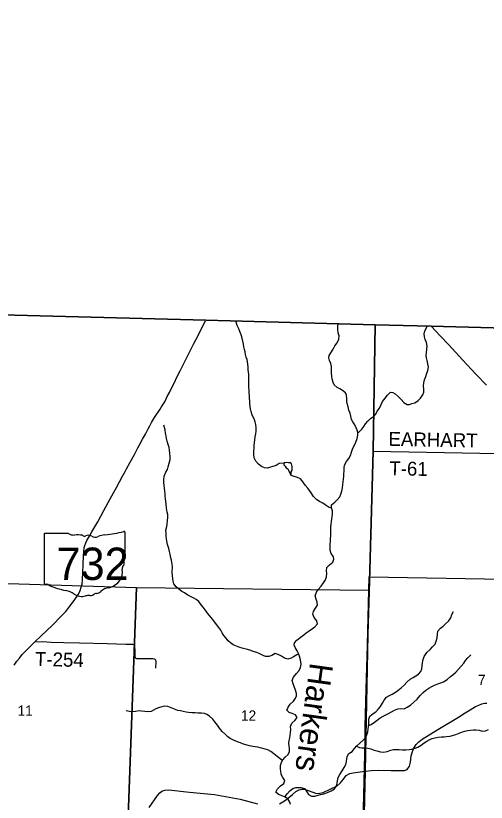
# Model space of a CAD drawing. Extents: x 1310247 to 1552180, y 377264 to 706493.
# Drawn here: x 1339790 to 1349909, y 568191 to 585113 of the extents above; entities that cross this region are included whole.
import ezdxf

# ---------------------------------------------------------------- set-up
doc = ezdxf.new("R2010")
doc.units = 0
for name, color, linetype in [('GM_X_Adjacent_County', 7, 'Continuous'), ('GM_X_County', 7, 'Continuous'), ('GM_X_County_Road', 7, 'Continuous'), ('GM_X_Minor_River', 7, 'Continuous'), ('GM_X_Minor_River_Text', 7, 'Continuous'), ('GM_X_Section', 7, 'Continuous'), ('GM_X_Section_Text', 7, 'Continuous'), ('GM_X_State_Location', 7, 'Continuous'), ('GM_X_State_Route', 7, 'Continuous'), ('GM_X_State_Shield', 7, 'Continuous'), ('GM_X_Township', 7, 'Continuous'), ('GM_X_Township_Road', 7, 'Continuous'), ('GM_X_Township_Road_Text', 7, 'Continuous'), ('GM_X_Township_ROW', 7, 'Continuous')]:
    doc.layers.add(name, color=color, linetype=linetype)

msp = doc.modelspace()

# ---------------------------------------------------------------- linework, layer by layer
at = {"layer": 'GM_X_Adjacent_County'}
msp.add_lwpolyline([(1352462, 578336), (1348722, 578435), (1347521, 578466), (1343877, 578563), (1334278, 578817), (1332057, 578887), (1328634, 578994), (1321364, 579198), (1317880, 579302), (1317565, 579312), (1316853, 579333), (1316426, 579347), (1316037, 579360), (1315931, 579363), (1315938, 579539), (1315961, 580318), (1315972, 580728), (1315984, 581133), (1315994, 581452), (1316001, 581718), (1316020, 582334), (1316062, 583735), (1316075, 584162), (1316248, 589945)], dxfattribs=at)
at = {"layer": 'GM_X_County'}
msp.add_lwpolyline([(1321364, 579198), (1328634, 578994), (1332057, 578887), (1334278, 578817), (1343877, 578563), (1347521, 578466), (1348722, 578435), (1352462, 578336)], dxfattribs=at)
at = {"layer": 'GM_X_County_Road'}
for points in [[(1347302, 568862), (1347443, 568876), (1347584, 568882), (1347859, 568878), (1348075, 568872), (1348147, 568875), (1348206, 568899), (1348255, 568965), (1348280, 569051), (1348297, 569188), (1348308, 569236), (1348322, 569286), (1348349, 569352), (1348399, 569432), (1348457, 569492), (1348528, 569551), (1348866, 569754), (1349309, 570022), (1349455, 570114), (1349564, 570181), (1349681, 570249), (1349746, 570283), (1349817, 570309), (1349868, 570321), (1349924, 570327)], [(1345462, 568156), (1345571, 568223), (1345661, 568294), (1345744, 568362), (1345817, 568423), (1345888, 568461), (1345946, 568474), (1346005, 568470), (1346076, 568446), (1346260, 568381), (1346332, 568386), (1346401, 568398), (1346701, 568546), (1346764, 568601), (1346836, 568688), (1346897, 568766), (1346973, 568809), (1347044, 568823), (1347147, 568836), (1347302, 568862)], [(1342657, 568079), (1342840, 568340), (1342888, 568395), (1342932, 568432), (1342993, 568454), (1343080, 568456), (1343530, 568407), (1344063, 568355), (1344617, 568258), (1344989, 568156)]]:
    msp.add_lwpolyline(points, dxfattribs=at)
at = {"layer": 'GM_X_Minor_River'}
for points in [[(1345561, 575487), (1345456, 575482), (1345389, 575439), (1345322, 575417), (1345271, 575398), (1345205, 575382), (1345139, 575386), (1345075, 575414), (1345009, 575464), (1344954, 575530), (1344914, 575605), (1344910, 575677), (1344912, 575733), (1344916, 575816), (1344918, 575868), (1344925, 575928), (1344931, 575984), (1344941, 576050), (1344953, 576118), (1344960, 576178), (1344960, 576244), (1344954, 576322), (1344942, 576379), (1344917, 576442), (1344875, 576517), (1344850, 576600), (1344837, 576657), (1344833, 576707), (1344824, 576772), (1344822, 576824), (1344816, 576888), (1344815, 576940), (1344812, 576991), (1344810, 577051), (1344804, 577121), (1344804, 577194), (1344806, 577260), (1344803, 577318), (1344802, 577392), (1344797, 577445), (1344792, 577495), (1344786, 577553), (1344784, 577618), (1344764, 577715), (1344744, 577767), (1344729, 577824), (1344721, 577880), (1344710, 577931), (1344698, 577991), (1344687, 578050), (1344673, 578114), (1344661, 578179), (1344641, 578248), (1344611, 578323), (1344590, 578380), (1344554, 578449), (1344521, 578547)], [(1346844, 575199), (1346847, 575251), (1346851, 575321), (1346853, 575389), (1346857, 575447), (1346901, 575520), (1346955, 575587), (1346987, 575654), (1347013, 575726), (1347041, 575807), (1347067, 575861), (1347101, 575942), (1347133, 576020), (1347149, 576089), (1347149, 576144), (1347132, 576198), (1347110, 576249), (1347079, 576308), (1347041, 576373), (1347014, 576424), (1346994, 576495), (1346984, 576561), (1346956, 576628), (1346936, 576701), (1346920, 576768), (1346913, 576818), (1346909, 576879), (1346905, 576949), (1346882, 577000), (1346815, 577052), (1346758, 577088), (1346705, 577117), (1346640, 577169), (1346615, 577222), (1346596, 577303), (1346591, 577359), (1346583, 577425), (1346583, 577502), (1346581, 577570), (1346567, 577633), (1346540, 577694), (1346520, 577752), (1346531, 577806), (1346615, 577940), (1346649, 578010), (1346699, 578079), (1346738, 578156), (1346744, 578224), (1346727, 578292), (1346719, 578359), (1346717, 578427), (1346723, 578489)], [(1347147, 576150), (1347171, 576157), (1347235, 576219), (1347275, 576273), (1347312, 576330), (1347360, 576393), (1347422, 576451), (1347475, 576484), (1347537, 576538), (1347565, 576602), (1347613, 576671), (1347647, 576746), (1347675, 576817), (1347735, 576888), (1347785, 576949), (1347847, 577011), (1347897, 577008), (1347948, 576976), (1348015, 576924), (1348081, 576854), (1348137, 576791), (1348206, 576747), (1348256, 576749), (1348307, 576768), (1348376, 576788), (1348443, 576836), (1348495, 576887), (1348545, 576954), (1348563, 577016), (1348564, 577086), (1348562, 577146), (1348568, 577214), (1348584, 577282), (1348606, 577354), (1348624, 577405), (1348652, 577477), (1348666, 577559), (1348654, 577627), (1348636, 577696), (1348627, 577750), (1348620, 577801), (1348624, 577863), (1348634, 577941), (1348638, 578003), (1348622, 578084), (1348598, 578144), (1348578, 578205), (1348575, 578269), (1348591, 578337), (1348642, 578438)], [(1345875, 571388), (1345833, 571362), (1345765, 571318), (1345712, 571289), (1345641, 571267), (1345568, 571289), (1345503, 571335), (1345434, 571373), (1345370, 571395), (1345299, 571347), (1345230, 571326), (1345162, 571326), (1345110, 571346), (1345037, 571386), (1344976, 571410), (1344896, 571438), (1344845, 571453), (1344771, 571477), (1344660, 571509), (1344608, 571524), (1344541, 571548), (1344467, 571582), (1344412, 571620), (1344355, 571667), (1344305, 571727), (1344268, 571780), (1344232, 571835), (1344201, 571892), (1344157, 571948), (1344105, 572019), (1344050, 572093), (1343994, 572167), (1343946, 572226), (1343899, 572280), (1343861, 572331), (1343818, 572388), (1343781, 572439), (1343727, 572509), (1343672, 572553), (1343619, 572584), (1343546, 572620), (1343491, 572650), (1343420, 572694), (1343362, 572726), (1343298, 572774), (1343241, 572827), (1343189, 572891), (1343172, 572948), (1343165, 573000), (1343161, 573060), (1343155, 573145), (1343159, 573257), (1343156, 573317), (1343142, 573398), (1343126, 573450), (1343110, 573527), (1343098, 573584), (1343079, 573652), (1343056, 573737), (1343036, 573808), (1343029, 573860), (1343025, 573913), (1343022, 573981), (1343020, 574047), (1343036, 574123), (1343044, 574175), (1343056, 574245), (1343058, 574325), (1343058, 574381), (1343049, 574434), (1343035, 574519), (1343024, 574605), (1343015, 574666), (1343009, 574722), (1343006, 574774), (1343004, 574828), (1342999, 574885), (1342991, 574949), (1342983, 575008), (1342976, 575068), (1342974, 575136), (1342982, 575208), (1343021, 575290), (1343057, 575353), (1343070, 575411), (1343090, 575486), (1343111, 575564), (1343112, 575628), (1343106, 575699), (1343098, 575763), (1343088, 575822), (1343069, 575889), (1343049, 575959), (1343035, 576018), (1343025, 576074), (1343012, 576133), (1343002, 576204), (1342989, 576254), (1342973, 576307)], [(1345712, 575224), (1345716, 575300), (1345737, 575337), (1345735, 575406), (1345728, 575444), (1345718, 575470), (1345689, 575493), (1345655, 575496), (1345615, 575499), (1345585, 575496), (1345565, 575493), (1345554, 575479), (1345556, 575451), (1345581, 575420)], [(1345581, 575420), (1345608, 575383), (1345639, 575362), (1345655, 575336), (1345666, 575315), (1345712, 575224)], [(1345531, 569104), (1345581, 569165), (1345648, 569217), (1345678, 569287), (1345674, 569351), (1345668, 569405), (1345665, 569455), (1345671, 569519), (1345683, 569579), (1345694, 569635), (1345700, 569695), (1345703, 569753), (1345699, 569821), (1345727, 569891), (1345793, 569951), (1345841, 570016), (1345807, 570075), (1345737, 570101), (1345670, 570121), (1345623, 570173), (1345647, 570236), (1345695, 570299), (1345761, 570363), (1345810, 570428), (1345826, 570480), (1345827, 570534), (1345805, 570605), (1345779, 570680), (1345755, 570742), (1345735, 570813), (1345763, 570883), (1345827, 570961), (1345883, 571026), (1345917, 571091), (1345929, 571163), (1345923, 571213), (1345909, 571282), (1345894, 571336), (1345874, 571393), (1345845, 571446), (1345801, 571521), (1345778, 571572), (1345782, 571622), (1345837, 571679), (1345907, 571735), (1345983, 571797), (1346036, 571840), (1346100, 571878), (1346169, 571931), (1346220, 571965), (1346278, 572030), (1346266, 572098), (1346210, 572170), (1346178, 572237), (1346191, 572297), (1346237, 572364), (1346283, 572429), (1346275, 572495), (1346249, 572560), (1346229, 572633), (1346255, 572715), (1346297, 572772), (1346357, 572844), (1346409, 572911), (1346449, 572978), (1346475, 573040), (1346483, 573110), (1346475, 573174), (1346480, 573240), (1346540, 573303), (1346606, 573355), (1346630, 573419), (1346621, 573469), (1346575, 573543), (1346553, 573617), (1346553, 573674), (1346555, 573742), (1346558, 573800), (1346562, 573860), (1346564, 573920), (1346563, 573986), (1346563, 574047), (1346565, 574107), (1346573, 574175), (1346580, 574233), (1346590, 574285), (1346597, 574341), (1346603, 574393), (1346601, 574459), (1346580, 574526), (1346580, 574590), (1346652, 574650), (1346703, 574695), (1346757, 574764), (1346781, 574817), (1346803, 574883), (1346817, 574957), (1346825, 575025), (1346831, 575083), (1346838, 575145), (1346844, 575199)], [(1346582, 574522), (1346531, 574535), (1346446, 574592), (1346393, 574625), (1346325, 574659), (1346264, 574699), (1346196, 574767), (1346142, 574849), (1346108, 574900), (1346071, 574951), (1346015, 575013), (1345970, 575080), (1345916, 575148), (1345849, 575182), (1345781, 575198), (1345712, 575224)], [(1345580, 568302), (1345589, 568323), (1345629, 568374), (1345683, 568436), (1345748, 568491), (1345811, 568507), (1345873, 568507), (1345923, 568508), (1345997, 568486), (1346047, 568416), (1346086, 568361), (1346147, 568323), (1346219, 568323), (1346294, 568341), (1346346, 568356), (1346417, 568376), (1346498, 568400), (1346575, 568438), (1346642, 568480), (1346690, 568547), (1346706, 568599), (1346713, 568655), (1346725, 568725), (1346761, 568792), (1346811, 568865), (1346856, 568936), (1346890, 569007), (1346901, 569065), (1346911, 569125), (1346916, 569179), (1346952, 569244), (1347026, 569286), (1347076, 569347), (1347123, 569407), (1347193, 569466), (1347261, 569524), (1347319, 569587), (1347344, 569640), (1347362, 569706), (1347372, 569762), (1347376, 569824), (1347385, 569880), (1347385, 569932), (1347386, 569982), (1347408, 570041), (1347474, 570100), (1347537, 570140), (1347595, 570199), (1347636, 570254), (1347678, 570327), (1347712, 570388), (1347764, 570449), (1347829, 570487), (1347886, 570520), (1347958, 570562), (1348009, 570597), (1348080, 570655), (1348142, 570711), (1348204, 570776), (1348270, 570838), (1348337, 570878), (1348392, 570909), (1348452, 570947), (1348499, 571004), (1348521, 571064), (1348531, 571124), (1348539, 571190), (1348553, 571266), (1348573, 571331), (1348631, 571410), (1348701, 571476), (1348755, 571533), (1348807, 571596), (1348832, 571659), (1348852, 571729), (1348858, 571805), (1348870, 571869), (1348926, 571939), (1348982, 571980), (1349035, 572029), (1349097, 572091), (1349147, 572162), (1349171, 572228), (1349201, 572295)], [(1347379, 569844), (1347437, 569864), (1347508, 569916), (1347562, 569959), (1347629, 570009), (1347695, 570046), (1347804, 570099), (1347874, 570137), (1347935, 570173), (1348004, 570202), (1348070, 570212), (1348140, 570202), (1348207, 570236), (1348277, 570280), (1348349, 570345), (1348421, 570413), (1348489, 570487), (1348553, 570552), (1348608, 570604), (1348672, 570645), (1348739, 570683), (1348796, 570713), (1348867, 570736), (1348934, 570760), (1348986, 570784), (1349068, 570836), (1349140, 570899), (1349197, 570943), (1349251, 570994), (1349311, 571054), (1349369, 571119), (1349429, 571185), (1349466, 571241), (1349514, 571301), (1349574, 571366)], [(1345524, 569091), (1345477, 569124), (1345415, 569178), (1345342, 569234), (1345273, 569284), (1345210, 569316), (1345156, 569335), (1345105, 569350), (1345049, 569366), (1344995, 569378), (1344941, 569387), (1344889, 569394), (1344816, 569409), (1344764, 569422), (1344688, 569444), (1344625, 569470), (1344573, 569487), (1344510, 569511), (1344458, 569533), (1344403, 569562), (1344352, 569602), (1344299, 569647), (1344231, 569711), (1344171, 569789), (1344130, 569850), (1344072, 569920), (1344027, 569976), (1343957, 570044), (1343902, 570083), (1343848, 570099), (1343784, 570107), (1343716, 570110), (1343648, 570112), (1343578, 570116), (1343508, 570122), (1343456, 570130), (1343390, 570141), (1343335, 570157), (1343279, 570169), (1343203, 570195), (1343136, 570221), (1343061, 570251), (1342991, 570257), (1342932, 570244), (1342861, 570224), (1342805, 570204), (1342752, 570171), (1342701, 570146), (1342626, 570136), (1342566, 570144), (1342495, 570154), (1342442, 570155), (1342366, 570143), (1342302, 570137), (1342234, 570141), (1342168, 570157)], [(1347115, 569397), (1347180, 569368), (1347234, 569364), (1347308, 569360), (1347360, 569353), (1347424, 569339), (1347500, 569315), (1347553, 569297), (1347633, 569273), (1347701, 569269), (1347778, 569287), (1347860, 569309), (1347913, 569324), (1347983, 569328), (1348037, 569326), (1348105, 569320), (1348177, 569316), (1348248, 569325), (1348306, 569337), (1348383, 569353), (1348434, 569378), (1348507, 569422), (1348573, 569472), (1348628, 569509), (1348695, 569541), (1348746, 569560), (1348804, 569578), (1348877, 569592), (1348945, 569598), (1349003, 569599), (1349054, 569603), (1349130, 569615), (1349205, 569637), (1349255, 569652), (1349324, 569678), (1349397, 569710), (1349448, 569723), (1349506, 569735), (1349563, 569744), (1349635, 569752), (1349687, 569752), (1349753, 569743), (1349827, 569724), (1349893, 569731), (1349958, 569759)], [(1345698, 568141), (1345682, 568196), (1345642, 568263), (1345569, 568309), (1345501, 568339), (1345438, 568359), (1345383, 568412), (1345419, 568482), (1345487, 568546), (1345557, 568594), (1345579, 568660), (1345534, 568727), (1345498, 568786), (1345492, 568857), (1345487, 568907), (1345487, 568981), (1345503, 569051), (1345531, 569104)]]:
    msp.add_lwpolyline(points, dxfattribs=at)
at = {"layer": 'GM_X_Section'}
for points in [[(1342385, 572813), (1342196, 567488), (1336907, 567650), (1337082, 572977)], [(1352348, 572957), (1352197, 567610), (1347264, 567756), (1347385, 572751), (1347392, 573039)], [(1342385, 572813), (1347385, 572751), (1347264, 567756), (1347258, 567438), (1342196, 567488)]]:
    msp.add_lwpolyline(points, close=True, dxfattribs=at)
at = {"layer": 'GM_X_State_Route'}
for points in [[(1339754, 571140), (1339811, 571226), (1339868, 571290), (1339930, 571371), (1340079, 571524), (1340204, 571645), (1340340, 571771), (1340576, 571991), (1340773, 572200), (1340864, 572298), (1340952, 572411), (1341043, 572529), (1341137, 572668), (1341174, 572748), (1341200, 572818), (1341219, 572888), (1341228, 572976), (1341233, 573151), (1341243, 573295), (1341248, 573502), (1341251, 573586), (1341261, 573674), (1341275, 573718), (1341296, 573773), (1341320, 573823), (1341377, 573918), (1341427, 574013), (1341554, 574228), (1341684, 574466), (1341821, 574716), (1341891, 574849), (1341957, 574966), (1342020, 575083), (1342087, 575206), (1342142, 575308), (1342174, 575364), (1342253, 575509), (1342345, 575674), (1342419, 575815), (1342455, 575882), (1342518, 576000), (1342578, 576113), (1342636, 576222), (1342672, 576290), (1342713, 576362), (1342776, 576469), (1342819, 576532), (1342866, 576604), (1342898, 576652), (1342927, 576696), (1342967, 576762), (1343000, 576824), (1343050, 576922), (1343095, 577009), (1343139, 577098), (1343201, 577220), (1343257, 577334), (1343326, 577472), (1343383, 577587), (1343463, 577746), (1343522, 577862), (1343613, 578045), (1343661, 578139), (1343732, 578279), (1343777, 578367), (1343869, 578547)], [(1349912, 577163), (1349692, 577398), (1349395, 577712), (1349101, 578030), (1348910, 578230), (1348730, 578429)]]:
    msp.add_lwpolyline(points, dxfattribs=at)
at = {"layer": 'GM_X_State_Shield'}
for p, q in [((1342140, 573448), (1342140, 574000)), ((1340399, 573956), (1340399, 572899)), ((1340926, 573974), (1340416, 573974)), ((1342139, 573448), (1342140, 573448))]:
    msp.add_line(p, q, dxfattribs=at)
for centre, major_axis, start_param, end_param in [((1341520, 575415), (1845, 0), 4.814394, 5.042369), ((1342120, 574003), (19.4, 0), 6.141152, 7.989035), ((1340419, 573958), (20.2, 0), 1.712693, 3.28349), ((1341047, 574097), (196, 0), 4.042523, 4.731795), ((1341112, 573381), (702, 0), 1.404758, 1.657858), ((1341272, 573964), (56.4, 0), 3.836095, 5.185415), ((1341355, 573842), (117, 0), 0.950623, 2.079405), ((1341506, 574009), (141, 0), 4.081561, 5.145723), ((1341755, 573651), (371, 0), 1.699011, 2.107814), ((1342135, 573407), (30, 0), 1.883978, 3.671073), ((1341944, 573337), (180, 0), 5.934695, 6.695948), ((1342119, 573445), (20.7, 0), 5.05454, 6.418171), ((1341623, 573146), (462, 0), 5.101752, 6.440018), ((1342209, 573216), (131, 0), 2.387724, 3.262537), ((1340419, 572897), (20.3, 0), 3.00124, 4.508301), ((1340423, 573005), (155, 0), 4.665946, 4.897461), ((1340454, 572838), (56, 0), 0.519207, 1.627899), ((1341161, 573788), (1333, 0), 4.195997, 4.488961), ((1341818, 572603), (253, 0), 1.647645, 2.488434), ((1340764, 572425), (417, 0), 0.823519, 1.323587), ((1341215, 572833), (265, 0), 4.026481, 4.996735), ((1341367, 572468), (217, 0), 1.495662, 1.94098), ((1341387, 572754), (141, 0), 4.691044, 5.507374), ((1341514, 572652), (39.7, 0), 1.147584, 2.315152), ((1341497, 572797), (149, 0), 4.937069, 5.64225)]:
    msp.add_ellipse(centre, major_axis=major_axis, ratio=0.8, start_param=start_param, end_param=end_param, dxfattribs=at)
at = {"layer": 'GM_X_Township'}
for points in [[(1321364, 579198), (1328634, 578994), (1332057, 578887), (1334278, 578817), (1343877, 578563), (1347521, 578466), (1347479, 575748), (1347407, 573183), (1347364, 571804), (1347302, 568862), (1347232, 565812), (1347185, 563772), (1347157, 562163), (1347141, 561087), (1347136, 560882), (1347124, 560321), (1347081, 558366), (1347047, 556838), (1347014, 555906), (1346657, 546050)], [(1346657, 546050), (1347014, 555906), (1347047, 556838), (1347081, 558366), (1347124, 560321), (1347136, 560882), (1347141, 561087), (1347157, 562163), (1347185, 563772), (1347232, 565812), (1347302, 568862), (1347364, 571804), (1347407, 573183), (1347479, 575748), (1347521, 578466), (1348722, 578435), (1352462, 578336), (1362356, 578075), (1364957, 578007), (1366932, 577954), (1369441, 577888)]]:
    msp.add_lwpolyline(points, dxfattribs=at)
at = {"layer": 'GM_X_Township_Road'}
for points in [[(1347302, 568862), (1347306, 569825), (1347323, 570627), (1347364, 571804), (1347407, 573183), (1347479, 575748)], [(1347479, 575748), (1351306, 575673)], [(1340204, 571645), (1340372, 571648), (1340549, 571639), (1340827, 571632), (1341163, 571623), (1341757, 571607), (1342159, 571595), (1342270, 571595), (1342300, 571594), (1342324, 571586), (1342346, 571553), (1342354, 571447), (1342349, 571351), (1342349, 571324), (1342360, 571300), (1342386, 571284), (1342423, 571281), (1342741, 571285), (1342771, 571277), (1342795, 571257), (1342801, 571220), (1342797, 571075)], [(1347245, 567311), (1347302, 568862)]]:
    msp.add_lwpolyline(points, dxfattribs=at)
at = {"layer": 'GM_X_Township_ROW'}
msp.add_lwpolyline([(1347479, 575748), (1347521, 578466)], dxfattribs=at)

# ---------------------------------------------------------------- texts
at = {"layer": 'GM_X_Minor_River_Text'}
msp.add_text('Harkers', height=500.1, rotation=262.0895, dxfattribs=at).set_placement((1346122, 571210))
at = {"layer": 'GM_X_Section_Text'}
for s, p in [('7', (1349730, 570714)), ('11', (1339828, 570054)), ('12', (1344632, 569946))]:
    msp.add_text(s, height=221, rotation=0, dxfattribs=at).set_placement(p)
at = {"layer": 'GM_X_State_Location'}
for s in ['s', 'r']:
    msp.add_text(s, height=1, dxfattribs=at).set_placement((1341250, 573357))
msp.add_text('732', height=1, rotation=0, dxfattribs=at).set_placement((1340897, 573285))
at = {"layer": 'GM_X_State_Shield'}
msp.add_text('732', height=696.1, dxfattribs=at).set_placement((1340665, 572974))
at = {"layer": 'GM_X_Township_Road_Text'}
for s, rotation, p in [('EARHART', 358.8369, (1347803, 575861)), ('T-61', 358.9383, (1347822, 575227)), ('T-254', 358.5956, (1340201, 571126))]:
    msp.add_text(s, height=300, rotation=rotation, dxfattribs=at).set_placement(p)

doc.saveas('drawing.dxf')
